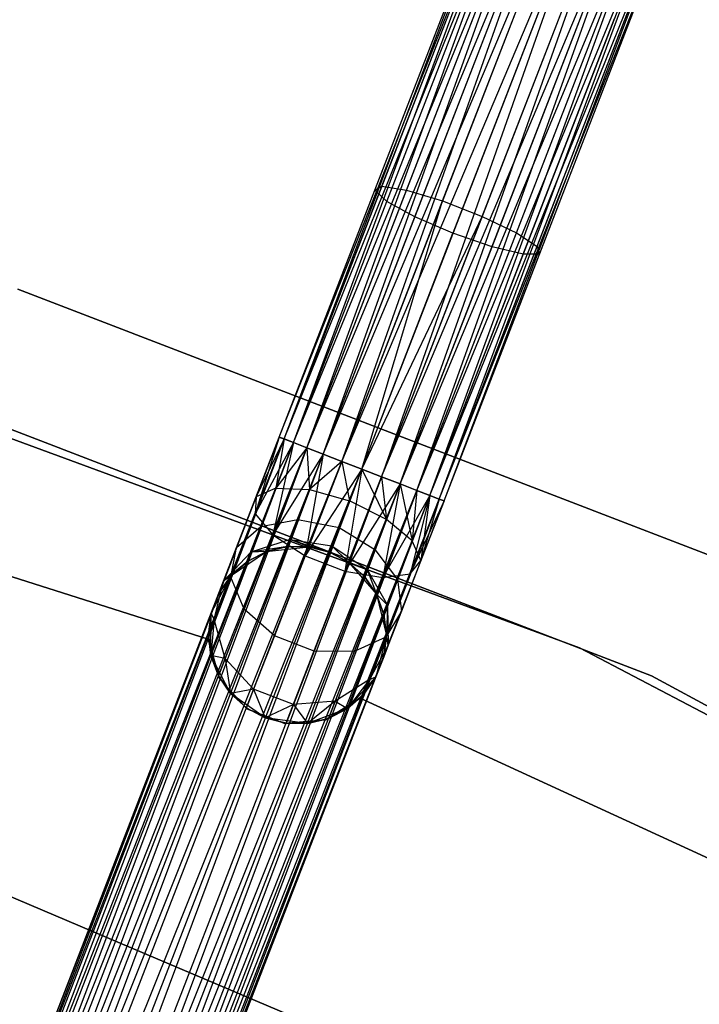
# Model space of a CAD drawing. Extents: x -91 to 92, y -91 to 92.
# Tile 299 of 319: x 19 to 27, y 53 to 64. Entities that reach past the tile are written whole.
import ezdxf

# ---------------------------------------------------------------- set-up
doc = ezdxf.new("R2010")
doc.units = 0
doc.header["$LTSCALE"] = 25.4
doc.layers.get('0').update_dxf_attribs({"linetype": 'CONTINUOUS'})

# ---------------------------------------------------------------- blocks, each defined once
blk = doc.blocks.new('NL2500012258_STL_2')
at = {"color": 0}
for p, q in [((114.245, 58.974, 27.379), (117.024, 66.146, 27.621)), ((114.245, 58.974, 27.379), (117.024, 66.146, 27.621)), ((114.245, 58.974, 27.621), (117.024, 66.146, 27.621)), ((114.245, 58.974, 27.621), (117.024, 66.146, 27.621)), ((114.245, 58.974, 27.379), (117.078, 66.125, 27.145)), ((114.245, 58.974, 27.379), (117.078, 66.125, 27.145)), ((114.299, 58.953, 27.855), (117.024, 66.146, 27.621)), ((114.299, 58.953, 27.855), (117.024, 66.146, 27.621)), ((114.299, 58.953, 27.145), (117.078, 66.125, 27.145)), ((114.299, 58.953, 27.145), (117.078, 66.125, 27.145)), ((114.299, 58.953, 27.855), (117.182, 66.085, 28.068)), ((114.299, 58.953, 27.855), (117.182, 66.085, 28.068)), ((114.404, 58.912, 26.932), (117.078, 66.125, 27.145)), ((114.404, 58.912, 26.932), (117.078, 66.125, 27.145)), ((114.404, 58.912, 28.068), (117.182, 66.085, 28.068)), ((114.404, 58.912, 28.068), (117.182, 66.085, 28.068)), ((114.553, 58.854, 28.249), (117.182, 66.085, 28.068)), ((114.553, 58.854, 28.249), (117.182, 66.085, 28.068)), ((114.404, 58.912, 26.932), (117.331, 66.027, 26.751)), ((114.404, 58.912, 26.932), (117.331, 66.027, 26.751)), ((114.553, 58.854, 26.751), (117.331, 66.027, 26.751)), ((114.553, 58.854, 26.751), (117.331, 66.027, 26.751)), ((114.553, 58.854, 28.249), (117.516, 65.955, 28.385)), ((114.553, 58.854, 28.249), (117.516, 65.955, 28.385)), ((114.738, 58.783, 26.615), (117.331, 66.027, 26.751)), ((114.738, 58.783, 26.615), (117.331, 66.027, 26.751)), ((114.738, 58.783, 28.385), (117.516, 65.955, 28.385)), ((114.738, 58.783, 28.385), (117.516, 65.955, 28.385)), ((114.948, 58.701, 28.471), (117.516, 65.955, 28.385)), ((114.948, 58.701, 28.471), (117.516, 65.955, 28.385)), ((114.738, 58.783, 26.615), (117.726, 65.874, 26.529)), ((114.738, 58.783, 26.615), (117.726, 65.874, 26.529)), ((114.948, 58.701, 26.529), (117.726, 65.874, 26.529)), ((114.948, 58.701, 26.529), (117.726, 65.874, 26.529)), ((114.948, 58.701, 28.471), (117.95, 65.787, 28.5)), ((114.948, 58.701, 28.471), (117.95, 65.787, 28.5)), ((115.171, 58.615, 26.5), (117.95, 65.787, 26.5)), ((115.171, 58.615, 26.5), (117.95, 65.787, 26.5)), ((115.171, 58.615, 28.5), (117.95, 65.787, 28.5)), ((115.171, 58.615, 28.5), (117.95, 65.787, 28.5)), ((117.95, 65.787, 28.5), (115.394, 58.528, 28.471)), ((117.95, 65.787, 28.5), (115.394, 58.528, 28.471)), ((115.394, 58.528, 26.529), (118.173, 65.701, 26.529)), ((115.394, 58.528, 26.529), (118.173, 65.701, 26.529)), ((115.394, 58.528, 28.471), (118.383, 65.62, 28.385)), ((115.394, 58.528, 28.471), (118.383, 65.62, 28.385)), ((115.604, 58.447, 26.615), (118.173, 65.701, 26.529)), ((115.604, 58.447, 26.615), (118.173, 65.701, 26.529)), ((115.604, 58.447, 28.385), (118.383, 65.62, 28.385)), ((115.604, 58.447, 28.385), (118.383, 65.62, 28.385)), ((115.789, 58.375, 28.249), (118.383, 65.62, 28.385)), ((115.789, 58.375, 28.249), (118.383, 65.62, 28.385)), ((115.604, 58.447, 26.615), (118.568, 65.548, 26.751)), ((115.604, 58.447, 26.615), (118.568, 65.548, 26.751)), ((115.789, 58.375, 26.751), (118.568, 65.548, 26.751)), ((115.789, 58.375, 26.751), (118.568, 65.548, 26.751)), ((115.789, 58.375, 28.249), (118.717, 65.49, 28.068)), ((115.789, 58.375, 28.249), (118.717, 65.49, 28.068)), ((115.938, 58.318, 26.932), (118.568, 65.548, 26.751)), ((115.938, 58.318, 26.932), (118.568, 65.548, 26.751)), ((115.938, 58.318, 28.068), (118.717, 65.49, 28.068)), ((115.938, 58.318, 28.068), (118.717, 65.49, 28.068)), ((116.043, 58.277, 27.855), (118.717, 65.49, 28.068)), ((116.043, 58.277, 27.855), (118.717, 65.49, 28.068)), ((115.938, 58.318, 26.932), (118.822, 65.45, 27.145)), ((115.938, 58.318, 26.932), (118.822, 65.45, 27.145)), ((116.043, 58.277, 27.145), (118.822, 65.45, 27.145)), ((116.043, 58.277, 27.145), (118.822, 65.45, 27.145)), ((116.043, 58.277, 27.855), (118.875, 65.429, 27.621)), ((116.043, 58.277, 27.855), (118.875, 65.429, 27.621)), ((116.097, 58.256, 27.379), (118.822, 65.45, 27.145)), ((116.097, 58.256, 27.379), (118.822, 65.45, 27.145)), ((116.097, 58.256, 27.621), (118.875, 65.429, 27.621)), ((116.097, 58.256, 27.621), (118.875, 65.429, 27.621)), ((116.097, 58.256, 27.379), (118.875, 65.429, 27.621)), ((116.097, 58.256, 27.379), (118.875, 65.429, 27.621)), ((115.399, 61.791, 177.626), (116.473, 64.565, 176.944)), ((115.399, 61.791, 177.626), (116.473, 64.565, 176.944)), ((115.673, 61.748, 178.015), (116.769, 64.576, 177.321)), ((115.673, 61.748, 178.015), (116.769, 64.576, 177.321)), ((115.319, 61.746, 177.156), (116.369, 64.455, 176.49)), ((115.319, 61.746, 177.156), (116.369, 64.455, 176.49)), ((116.081, 61.626, 178.235), (117.188, 64.484, 177.533)), ((116.081, 61.626, 178.235), (117.188, 64.484, 177.533)), ((115.453, 61.622, 176.713), (116.479, 64.27, 176.063)), ((115.453, 61.622, 176.713), (116.479, 64.27, 176.063)), ((116.527, 61.453, 178.235), (117.634, 64.311, 177.533)), ((116.527, 61.453, 178.235), (117.634, 64.311, 177.533)), ((115.77, 61.448, 176.4), (116.779, 64.053, 175.76)), ((115.77, 61.448, 176.4), (116.779, 64.053, 175.76)), ((116.91, 61.269, 178.015), (118.006, 64.097, 177.321)), ((116.91, 61.269, 178.015), (118.006, 64.097, 177.321)), ((117.201, 63.854, 175.65), (116.197, 61.264, 176.286)), ((117.201, 63.854, 175.65), (116.197, 61.264, 176.286)), ((117.142, 61.115, 177.626), (118.217, 63.89, 176.944)), ((117.142, 61.115, 177.626), (118.217, 63.89, 176.944)), ((116.637, 61.112, 176.4), (117.646, 63.718, 175.76)), ((116.637, 61.112, 176.4), (117.646, 63.718, 175.76)), ((117.171, 61.028, 177.156), (118.22, 63.738, 176.49)), ((117.171, 61.028, 177.156), (118.22, 63.738, 176.49)), ((116.988, 61.027, 176.713), (118.014, 63.676, 176.063)), ((116.988, 61.027, 176.713), (118.014, 63.676, 176.063)), ((114.245, 58.974, 177.379), (115.319, 61.746, 177.156)), ((114.245, 58.974, 177.379), (115.319, 61.746, 177.156)), ((114.299, 58.953, 177.855), (115.399, 61.791, 177.626)), ((114.299, 58.953, 177.855), (115.399, 61.791, 177.626)), ((114.553, 58.854, 178.249), (115.673, 61.748, 178.015)), ((114.553, 58.854, 178.249), (115.673, 61.748, 178.015)), ((115.319, 61.746, 177.156), (115.399, 61.791, 177.626)), ((115.319, 61.746, 177.156), (115.399, 61.791, 177.626)), ((115.453, 61.622, 176.713), (115.319, 61.746, 177.156)), ((115.453, 61.622, 176.713), (115.319, 61.746, 177.156)), ((115.399, 61.791, 177.626), (115.673, 61.748, 178.015)), ((115.399, 61.791, 177.626), (115.673, 61.748, 178.015)), ((115.673, 61.748, 178.015), (116.081, 61.626, 178.235)), ((115.673, 61.748, 178.015), (116.081, 61.626, 178.235)), ((114.404, 58.912, 176.932), (115.453, 61.622, 176.713)), ((114.404, 58.912, 176.932), (115.453, 61.622, 176.713)), ((114.948, 58.701, 178.471), (116.081, 61.626, 178.235)), ((114.948, 58.701, 178.471), (116.081, 61.626, 178.235)), ((115.171, 58.615, 178.5), (116.081, 61.626, 178.235)), ((115.171, 58.615, 178.5), (116.081, 61.626, 178.235)), ((115.77, 61.448, 176.4), (115.453, 61.622, 176.713)), ((115.77, 61.448, 176.4), (115.453, 61.622, 176.713)), ((116.081, 61.626, 178.235), (116.527, 61.453, 178.235)), ((116.081, 61.626, 178.235), (116.527, 61.453, 178.235)), ((114.738, 58.783, 176.615), (115.77, 61.448, 176.4)), ((114.738, 58.783, 176.615), (115.77, 61.448, 176.4)), ((115.171, 58.615, 178.5), (116.527, 61.453, 178.235)), ((115.171, 58.615, 178.5), (116.527, 61.453, 178.235)), ((115.394, 58.528, 178.471), (116.527, 61.453, 178.235)), ((115.394, 58.528, 178.471), (116.527, 61.453, 178.235)), ((116.197, 61.264, 176.286), (115.77, 61.448, 176.4)), ((116.197, 61.264, 176.286), (115.77, 61.448, 176.4)), ((116.527, 61.453, 178.235), (116.91, 61.269, 178.015)), ((116.527, 61.453, 178.235), (116.91, 61.269, 178.015)), ((115.171, 58.615, 176.5), (116.197, 61.264, 176.286)), ((115.171, 58.615, 176.5), (116.197, 61.264, 176.286)), ((115.789, 58.375, 178.249), (116.91, 61.269, 178.015)), ((115.789, 58.375, 178.249), (116.91, 61.269, 178.015)), ((116.637, 61.112, 176.4), (116.197, 61.264, 176.286)), ((116.637, 61.112, 176.4), (116.197, 61.264, 176.286)), ((116.91, 61.269, 178.015), (117.142, 61.115, 177.626)), ((116.91, 61.269, 178.015), (117.142, 61.115, 177.626)), ((115.604, 58.447, 176.615), (116.637, 61.112, 176.4)), ((115.604, 58.447, 176.615), (116.637, 61.112, 176.4)), ((116.043, 58.277, 177.855), (117.142, 61.115, 177.626)), ((116.043, 58.277, 177.855), (117.142, 61.115, 177.626)), ((116.988, 61.027, 176.713), (116.637, 61.112, 176.4)), ((116.988, 61.027, 176.713), (116.637, 61.112, 176.4)), ((117.142, 61.115, 177.626), (117.171, 61.028, 177.156)), ((117.142, 61.115, 177.626), (117.171, 61.028, 177.156)), ((115.938, 58.318, 176.932), (116.988, 61.027, 176.713)), ((115.938, 58.318, 176.932), (116.988, 61.027, 176.713)), ((116.097, 58.256, 177.379), (117.171, 61.028, 177.156)), ((116.097, 58.256, 177.379), (117.171, 61.028, 177.156)), ((117.171, 61.028, 177.156), (116.988, 61.027, 176.713)), ((117.171, 61.028, 177.156), (116.988, 61.027, 176.713)), ((119.058, 57.655, 26.5), (111.304, 60.634, 26.5)), ((111.304, 60.634, 17), (119.058, 57.655, 17)), ((119.058, 57.655, 26.5), (111.304, 60.634, 26.5)), ((111.304, 60.634, 17), (119.058, 57.655, 17)), ((117.619, 56.605, 19), (110.015, 59.405, 19)), ((110.015, 59.405, 20), (117.619, 56.605, 20)), ((117.619, 56.605, 19), (110.015, 59.405, 19)), ((110.015, 59.405, 20), (117.619, 56.605, 20)), ((110.859, 59.201, 26.5), (118.43, 56.293, 26.5)), ((118.43, 56.293, 17), (110.859, 59.201, 17)), ((118.43, 56.293, 17), (110.859, 59.201, 17)), ((110.859, 59.201, 26.5), (118.43, 56.293, 26.5)), ((114.245, 58.974, 177.379), (107.291, 41.023, 177.621)), ((107.291, 41.023, 177.379), (114.245, 58.974, 177.379)), ((114.245, 58.974, 177.379), (107.291, 41.023, 177.621)), ((107.291, 41.023, 177.379), (114.245, 58.974, 177.379)), ((107.345, 41.003, 177.145), (114.245, 58.974, 177.379)), ((107.345, 41.003, 177.145), (114.245, 58.974, 177.379)), ((114.245, 58.974, 27.621), (113.974, 58.112, 27.675)), ((114.245, 58.974, 27.621), (113.974, 58.112, 27.675)), ((114.245, 58.974, 27.379), (113.985, 58.303, 27.236)), ((114.245, 58.974, 27.621), (113.985, 58.303, 27.236)), ((114.245, 58.974, 27.621), (113.985, 58.303, 27.236)), ((114.245, 58.974, 27.379), (113.985, 58.303, 27.236)), ((114.299, 58.953, 177.855), (114.245, 58.974, 177.379)), ((114.245, 58.974, 177.379), (114.404, 58.912, 176.932)), ((114.245, 58.974, 177.379), (114.404, 58.912, 176.932)), ((114.299, 58.953, 177.855), (114.245, 58.974, 177.379)), ((114.299, 58.953, 27.145), (114.245, 58.974, 27.379)), ((114.245, 58.974, 27.621), (114.299, 58.953, 27.855)), ((114.245, 58.974, 27.621), (114.299, 58.953, 27.855)), ((114.299, 58.953, 27.145), (114.245, 58.974, 27.379)), ((107.291, 41.023, 177.621), (114.299, 58.953, 177.855)), ((107.291, 41.023, 177.621), (114.299, 58.953, 177.855)), ((107.345, 41.003, 177.855), (114.299, 58.953, 177.855)), ((107.345, 41.003, 177.855), (114.299, 58.953, 177.855)), ((114.404, 58.912, 176.932), (107.345, 41.003, 177.145)), ((114.404, 58.912, 176.932), (107.345, 41.003, 177.145)), ((114.299, 58.953, 177.855), (107.45, 40.962, 178.068)), ((114.299, 58.953, 177.855), (107.45, 40.962, 178.068)), ((107.45, 40.962, 176.932), (114.404, 58.912, 176.932)), ((107.45, 40.962, 176.932), (114.404, 58.912, 176.932)), ((107.45, 40.962, 178.068), (114.553, 58.854, 178.249)), ((107.45, 40.962, 178.068), (114.553, 58.854, 178.249)), ((107.599, 40.904, 176.751), (114.404, 58.912, 176.932)), ((107.599, 40.904, 176.751), (114.404, 58.912, 176.932)), ((107.599, 40.904, 178.249), (114.553, 58.854, 178.249)), ((107.599, 40.904, 178.249), (114.553, 58.854, 178.249)), ((114.553, 58.854, 178.249), (107.784, 40.833, 178.385)), ((114.553, 58.854, 178.249), (107.784, 40.833, 178.385)), ((114.299, 58.953, 27.855), (113.974, 58.112, 27.675)), ((114.299, 58.953, 27.855), (113.974, 58.112, 27.675)), ((114.404, 58.912, 28.068), (113.974, 58.112, 27.675)), ((114.404, 58.912, 28.068), (113.974, 58.112, 27.675)), ((114.299, 58.953, 27.145), (113.985, 58.303, 27.236)), ((114.299, 58.953, 27.145), (113.985, 58.303, 27.236)), ((114.404, 58.912, 28.068), (114.173, 57.874, 28.039)), ((114.404, 58.912, 28.068), (114.173, 57.874, 28.039)), ((114.553, 58.854, 28.249), (114.173, 57.874, 28.039)), ((114.553, 58.854, 28.249), (114.173, 57.874, 28.039)), ((114.299, 58.953, 27.145), (114.206, 58.401, 26.823)), ((114.299, 58.953, 27.145), (114.206, 58.401, 26.823)), ((114.404, 58.912, 26.932), (114.206, 58.401, 26.823)), ((114.404, 58.912, 26.932), (114.206, 58.401, 26.823)), ((114.553, 58.854, 26.751), (114.206, 58.401, 26.823)), ((114.553, 58.854, 26.751), (114.206, 58.401, 26.823)), ((114.553, 58.854, 178.249), (114.299, 58.953, 177.855)), ((114.553, 58.854, 178.249), (114.299, 58.953, 177.855)), ((114.404, 58.912, 26.932), (114.299, 58.953, 27.145)), ((114.299, 58.953, 27.855), (114.404, 58.912, 28.068)), ((114.299, 58.953, 27.855), (114.404, 58.912, 28.068)), ((114.404, 58.912, 26.932), (114.299, 58.953, 27.145)), ((114.404, 58.912, 176.932), (114.738, 58.783, 176.615)), ((114.404, 58.912, 176.932), (114.738, 58.783, 176.615)), ((114.553, 58.854, 26.751), (114.404, 58.912, 26.932)), ((114.404, 58.912, 28.068), (114.553, 58.854, 28.249)), ((114.404, 58.912, 28.068), (114.553, 58.854, 28.249)), ((114.553, 58.854, 26.751), (114.404, 58.912, 26.932)), ((114.948, 58.701, 178.471), (114.553, 58.854, 178.249)), ((114.948, 58.701, 178.471), (114.553, 58.854, 178.249)), ((114.738, 58.783, 26.615), (114.553, 58.854, 26.751)), ((114.553, 58.854, 28.249), (114.738, 58.783, 28.385)), ((114.553, 58.854, 28.249), (114.738, 58.783, 28.385)), ((114.553, 58.854, 26.751), (114.584, 58.385, 26.53)), ((114.553, 58.854, 26.751), (114.584, 58.385, 26.53)), ((114.738, 58.783, 26.615), (114.553, 58.854, 26.751)), ((114.738, 58.783, 176.615), (107.599, 40.904, 176.751)), ((114.738, 58.783, 176.615), (107.599, 40.904, 176.751)), ((107.784, 40.833, 176.615), (114.738, 58.783, 176.615)), ((107.784, 40.833, 176.615), (114.738, 58.783, 176.615)), ((107.994, 40.751, 176.529), (114.738, 58.783, 176.615)), ((107.994, 40.751, 176.529), (114.738, 58.783, 176.615)), ((114.738, 58.783, 28.385), (114.173, 57.874, 28.039)), ((114.738, 58.783, 28.385), (114.173, 57.874, 28.039)), ((114.738, 58.783, 28.385), (114.537, 57.641, 28.245)), ((114.738, 58.783, 28.385), (114.537, 57.641, 28.245)), ((114.738, 58.783, 26.615), (114.584, 58.385, 26.53)), ((114.738, 58.783, 26.615), (114.584, 58.385, 26.53)), ((114.738, 58.783, 176.615), (115.171, 58.615, 176.5)), ((114.738, 58.783, 176.615), (115.171, 58.615, 176.5)), ((114.948, 58.701, 26.529), (114.738, 58.783, 26.615)), ((114.738, 58.783, 28.385), (114.948, 58.701, 28.471)), ((114.738, 58.783, 28.385), (114.948, 58.701, 28.471)), ((114.948, 58.701, 26.529), (114.738, 58.783, 26.615)), ((107.784, 40.833, 178.385), (114.948, 58.701, 178.471)), ((107.784, 40.833, 178.385), (114.948, 58.701, 178.471)), ((107.994, 40.751, 178.471), (114.948, 58.701, 178.471)), ((107.994, 40.751, 178.471), (114.948, 58.701, 178.471)), ((114.948, 58.701, 28.471), (114.537, 57.641, 28.245)), ((114.948, 58.701, 28.471), (114.537, 57.641, 28.245)), ((114.948, 58.701, 26.529), (114.584, 58.385, 26.53)), ((114.948, 58.701, 26.529), (114.584, 58.385, 26.53)), ((115.171, 58.615, 178.5), (114.948, 58.701, 178.471)), ((115.171, 58.615, 178.5), (114.948, 58.701, 178.471)), ((115.171, 58.615, 26.5), (114.948, 58.701, 26.529)), ((114.948, 58.701, 28.471), (115.171, 58.615, 28.5)), ((114.948, 58.701, 28.471), (115.171, 58.615, 28.5)), ((114.948, 58.701, 26.529), (115.033, 58.258, 26.424)), ((114.948, 58.701, 26.529), (115.033, 58.258, 26.424)), ((115.171, 58.615, 26.5), (114.948, 58.701, 26.529)), ((107.994, 40.751, 176.529), (115.171, 58.615, 176.5)), ((107.994, 40.751, 176.529), (115.171, 58.615, 176.5)), ((108.217, 40.665, 178.5), (115.171, 58.615, 178.5)), ((108.217, 40.665, 178.5), (115.171, 58.615, 178.5)), ((108.217, 40.665, 176.5), (115.171, 58.615, 176.5)), ((108.217, 40.665, 176.5), (115.171, 58.615, 176.5)), ((108.44, 40.578, 176.529), (115.171, 58.615, 176.5)), ((108.44, 40.578, 176.529), (115.171, 58.615, 176.5)), ((108.44, 40.578, 178.471), (115.394, 58.528, 178.471)), ((108.44, 40.578, 178.471), (115.394, 58.528, 178.471)), ((115.394, 58.528, 178.471), (108.65, 40.497, 178.385)), ((115.394, 58.528, 178.471), (108.65, 40.497, 178.385)), ((115.171, 58.615, 28.5), (114.537, 57.641, 28.245)), ((115.171, 58.615, 28.5), (114.537, 57.641, 28.245)), ((115.171, 58.615, 28.5), (114.983, 57.468, 28.245)), ((115.171, 58.615, 28.5), (114.983, 57.468, 28.245)), ((115.394, 58.528, 28.471), (114.983, 57.468, 28.245)), ((115.394, 58.528, 28.471), (114.983, 57.468, 28.245)), ((115.033, 58.258, 26.424), (115.171, 58.615, 26.5)), ((115.033, 58.258, 26.424), (115.171, 58.615, 26.5)), ((115.171, 58.615, 176.5), (115.604, 58.447, 176.615)), ((115.394, 58.528, 178.471), (115.171, 58.615, 178.5)), ((115.394, 58.528, 178.471), (115.171, 58.615, 178.5)), ((115.171, 58.615, 176.5), (115.604, 58.447, 176.615)), ((115.394, 58.528, 26.529), (115.171, 58.615, 26.5)), ((115.171, 58.615, 28.5), (115.394, 58.528, 28.471)), ((115.171, 58.615, 26.5), (115.45, 58.049, 26.53)), ((115.394, 58.528, 26.529), (115.171, 58.615, 26.5)), ((115.171, 58.615, 26.5), (115.45, 58.049, 26.53)), ((115.171, 58.615, 28.5), (115.394, 58.528, 28.471)), ((115.789, 58.375, 178.249), (115.394, 58.528, 178.471)), ((115.789, 58.375, 178.249), (115.394, 58.528, 178.471)), ((115.394, 58.528, 28.471), (115.604, 58.447, 28.385)), ((115.604, 58.447, 26.615), (115.394, 58.528, 26.529)), ((115.394, 58.528, 26.529), (115.45, 58.049, 26.53)), ((115.394, 58.528, 26.529), (115.45, 58.049, 26.53)), ((115.604, 58.447, 26.615), (115.394, 58.528, 26.529)), ((115.394, 58.528, 28.471), (115.604, 58.447, 28.385)), ((115.604, 58.447, 176.615), (108.44, 40.578, 176.529)), ((115.604, 58.447, 176.615), (108.44, 40.578, 176.529)), ((108.65, 40.497, 176.615), (115.604, 58.447, 176.615)), ((108.65, 40.497, 176.615), (115.604, 58.447, 176.615)), ((108.835, 40.425, 176.751), (115.604, 58.447, 176.615)), ((108.835, 40.425, 176.751), (115.604, 58.447, 176.615)), ((115.604, 58.447, 28.385), (114.983, 57.468, 28.245)), ((115.604, 58.447, 28.385), (114.983, 57.468, 28.245)), ((115.604, 58.447, 28.385), (115.409, 57.395, 28.039)), ((115.604, 58.447, 28.385), (115.409, 57.395, 28.039)), ((115.604, 58.447, 26.615), (115.45, 58.049, 26.53)), ((115.604, 58.447, 26.615), (115.45, 58.049, 26.53)), ((115.604, 58.447, 176.615), (115.938, 58.318, 176.932)), ((115.604, 58.447, 176.615), (115.938, 58.318, 176.932)), ((115.604, 58.447, 28.385), (115.789, 58.375, 28.249)), ((115.789, 58.375, 26.751), (115.604, 58.447, 26.615)), ((115.604, 58.447, 26.615), (115.74, 57.807, 26.823)), ((115.789, 58.375, 26.751), (115.604, 58.447, 26.615)), ((115.604, 58.447, 26.615), (115.74, 57.807, 26.823)), ((115.604, 58.447, 28.385), (115.789, 58.375, 28.249)), ((108.095, 58.404, 22), (113.446, 56.702, 22)), ((113.446, 56.702, 20), (108.095, 58.404, 20)), ((113.446, 56.702, 20), (108.095, 58.404, 20)), ((108.095, 58.404, 22), (113.446, 56.702, 22)), ((108.65, 40.497, 178.385), (115.789, 58.375, 178.249)), ((108.65, 40.497, 178.385), (115.789, 58.375, 178.249)), ((108.835, 40.425, 178.249), (115.789, 58.375, 178.249)), ((108.835, 40.425, 178.249), (115.789, 58.375, 178.249)), ((115.938, 58.318, 176.932), (108.835, 40.425, 176.751)), ((115.938, 58.318, 176.932), (108.835, 40.425, 176.751)), ((115.789, 58.375, 178.249), (108.984, 40.368, 178.068)), ((115.789, 58.375, 178.249), (108.984, 40.368, 178.068)), ((108.984, 40.368, 176.932), (115.938, 58.318, 176.932)), ((108.984, 40.368, 176.932), (115.938, 58.318, 176.932)), ((109.089, 40.327, 177.145), (115.938, 58.318, 176.932)), ((109.089, 40.327, 177.145), (115.938, 58.318, 176.932)), ((113.985, 58.303, 27.236), (113.765, 57.734, 26.829)), ((113.985, 58.303, 27.236), (113.765, 57.734, 26.829)), ((113.985, 58.303, 27.236), (113.974, 58.112, 27.675)), ((113.985, 58.303, 27.236), (113.974, 58.112, 27.675)), ((114.206, 58.401, 26.823), (113.985, 58.303, 27.236)), ((114.206, 58.401, 26.823), (113.985, 58.303, 27.236)), ((114.206, 58.401, 26.823), (114.038, 57.968, 26.513)), ((114.206, 58.401, 26.823), (114.038, 57.968, 26.513)), ((114.206, 58.401, 26.823), (114.584, 58.385, 26.53)), ((114.206, 58.401, 26.823), (114.584, 58.385, 26.53)), ((114.584, 58.385, 26.53), (114.453, 58.048, 26.288)), ((114.584, 58.385, 26.53), (114.453, 58.048, 26.288)), ((114.584, 58.385, 26.53), (115.033, 58.258, 26.424)), ((114.584, 58.385, 26.53), (115.033, 58.258, 26.424)), ((115.789, 58.375, 28.249), (115.409, 57.395, 28.039)), ((115.789, 58.375, 28.249), (115.409, 57.395, 28.039)), ((115.938, 58.318, 28.068), (115.409, 57.395, 28.039)), ((115.938, 58.318, 28.068), (115.409, 57.395, 28.039)), ((115.938, 58.318, 28.068), (115.717, 57.437, 27.675)), ((115.938, 58.318, 28.068), (115.717, 57.437, 27.675)), ((115.789, 58.375, 26.751), (115.74, 57.807, 26.823)), ((115.789, 58.375, 26.751), (115.74, 57.807, 26.823)), ((115.938, 58.318, 26.932), (115.74, 57.807, 26.823)), ((115.938, 58.318, 26.932), (115.74, 57.807, 26.823)), ((116.043, 58.277, 177.855), (115.789, 58.375, 178.249)), ((116.043, 58.277, 177.855), (115.789, 58.375, 178.249)), ((115.789, 58.375, 28.249), (115.938, 58.318, 28.068)), ((115.938, 58.318, 26.932), (115.789, 58.375, 26.751)), ((115.938, 58.318, 26.932), (115.789, 58.375, 26.751)), ((115.789, 58.375, 28.249), (115.938, 58.318, 28.068)), ((115.938, 58.318, 26.932), (115.837, 57.586, 27.236)), ((115.938, 58.318, 26.932), (115.837, 57.586, 27.236)), ((115.938, 58.318, 176.932), (116.097, 58.256, 177.379)), ((115.938, 58.318, 176.932), (116.097, 58.256, 177.379)), ((115.938, 58.318, 28.068), (116.043, 58.277, 27.855)), ((116.043, 58.277, 27.145), (115.938, 58.318, 26.932)), ((116.043, 58.277, 27.145), (115.938, 58.318, 26.932)), ((115.938, 58.318, 28.068), (116.043, 58.277, 27.855)), ((108.984, 40.368, 178.068), (116.043, 58.277, 177.855)), ((108.984, 40.368, 178.068), (116.043, 58.277, 177.855)), ((109.089, 40.327, 177.855), (116.043, 58.277, 177.855)), ((109.089, 40.327, 177.855), (116.043, 58.277, 177.855)), ((116.097, 58.256, 177.379), (109.089, 40.327, 177.145)), ((116.097, 58.256, 177.379), (109.089, 40.327, 177.145)), ((116.043, 58.277, 177.855), (109.143, 40.306, 177.621)), ((116.043, 58.277, 177.855), (109.143, 40.306, 177.621)), ((109.143, 40.306, 177.379), (116.097, 58.256, 177.379)), ((109.143, 40.306, 177.621), (116.097, 58.256, 177.379)), ((109.143, 40.306, 177.621), (116.097, 58.256, 177.379)), ((109.143, 40.306, 177.379), (116.097, 58.256, 177.379)), ((114.916, 57.956, 26.207), (115.033, 58.258, 26.424)), ((114.916, 57.956, 26.207), (115.033, 58.258, 26.424)), ((115.45, 58.049, 26.53), (115.033, 58.258, 26.424)), ((115.45, 58.049, 26.53), (115.033, 58.258, 26.424)), ((116.043, 58.277, 27.855), (115.717, 57.437, 27.675)), ((116.043, 58.277, 27.855), (115.717, 57.437, 27.675)), ((116.097, 58.256, 27.621), (115.717, 57.437, 27.675)), ((116.097, 58.256, 27.621), (115.717, 57.437, 27.675)), ((116.043, 58.277, 27.145), (115.837, 57.586, 27.236)), ((116.043, 58.277, 27.145), (115.837, 57.586, 27.236)), ((116.097, 58.256, 27.621), (115.837, 57.586, 27.236)), ((116.097, 58.256, 27.379), (115.837, 57.586, 27.236)), ((116.097, 58.256, 27.379), (115.837, 57.586, 27.236)), ((116.097, 58.256, 27.621), (115.837, 57.586, 27.236)), ((116.097, 58.256, 177.379), (116.043, 58.277, 177.855)), ((116.097, 58.256, 177.379), (116.043, 58.277, 177.855)), ((116.043, 58.277, 27.855), (116.097, 58.256, 27.621)), ((116.097, 58.256, 27.379), (116.043, 58.277, 27.145)), ((116.097, 58.256, 27.379), (116.043, 58.277, 27.145)), ((116.043, 58.277, 27.855), (116.097, 58.256, 27.621)), ((113.974, 58.112, 27.675), (113.698, 57.4, 27.165)), ((113.974, 58.112, 27.675), (113.698, 57.4, 27.165)), ((113.974, 58.112, 27.675), (114.173, 57.874, 28.039)), ((113.974, 58.112, 27.675), (114.173, 57.874, 28.039)), ((113.765, 57.734, 26.829), (114.038, 57.968, 26.513)), ((113.765, 57.734, 26.829), (114.038, 57.968, 26.513)), ((114.038, 57.968, 26.513), (113.926, 57.679, 26.048)), ((114.038, 57.968, 26.513), (113.926, 57.679, 26.048)), ((114.038, 57.968, 26.513), (114.453, 58.048, 26.288)), ((114.038, 57.968, 26.513), (114.453, 58.048, 26.288)), ((114.453, 58.048, 26.288), (114.366, 57.823, 25.927)), ((114.453, 58.048, 26.288), (114.366, 57.823, 25.927)), ((114.453, 58.048, 26.288), (114.916, 57.956, 26.207)), ((114.453, 58.048, 26.288), (114.916, 57.956, 26.207)), ((115.45, 58.049, 26.53), (115.32, 57.712, 26.288)), ((115.45, 58.049, 26.53), (115.32, 57.712, 26.288)), ((115.74, 57.807, 26.823), (115.45, 58.049, 26.53)), ((115.74, 57.807, 26.823), (115.45, 58.049, 26.53)), ((114.173, 57.874, 28.039), (113.851, 57.042, 27.443)), ((114.173, 57.874, 28.039), (113.851, 57.042, 27.443)), ((114.173, 57.874, 28.039), (114.537, 57.641, 28.245)), ((114.173, 57.874, 28.039), (114.537, 57.641, 28.245)), ((114.837, 57.753, 25.883), (114.916, 57.956, 26.207)), ((114.837, 57.753, 25.883), (114.916, 57.956, 26.207)), ((114.916, 57.956, 26.207), (115.32, 57.712, 26.288)), ((114.916, 57.956, 26.207), (115.32, 57.712, 26.288)), ((114.366, 57.823, 25.927), (113.926, 57.679, 26.048)), ((114.366, 57.823, 25.927), (113.926, 57.679, 26.048)), ((114.335, 57.744, 25.5), (113.926, 57.679, 26.048)), ((114.335, 57.744, 25.5), (113.926, 57.679, 26.048)), ((114.335, 57.744, 25.5), (114.101, 57.688, 25.5)), ((114.101, 57.688, 20), (114.335, 57.744, 25.5)), ((114.335, 57.744, 25.5), (114.101, 57.688, 25.5)), ((114.101, 57.688, 20), (114.335, 57.744, 25.5)), ((114.335, 57.744, 25.5), (114.366, 57.823, 25.927)), ((114.335, 57.744, 25.5), (114.366, 57.823, 25.927)), ((114.576, 57.742, 25.5), (114.335, 57.744, 25.5)), ((114.335, 57.744, 25.5), (114.576, 57.742, 20)), ((114.335, 57.744, 25.5), (114.576, 57.742, 20)), ((114.576, 57.742, 25.5), (114.335, 57.744, 25.5)), ((114.576, 57.742, 25.5), (114.366, 57.823, 25.927)), ((114.366, 57.823, 25.927), (114.81, 57.682, 25.5)), ((114.576, 57.742, 25.5), (114.366, 57.823, 25.927)), ((114.366, 57.823, 25.927), (114.81, 57.682, 25.5)), ((114.366, 57.823, 25.927), (114.837, 57.753, 25.883)), ((114.366, 57.823, 25.927), (114.837, 57.753, 25.883)), ((114.81, 57.682, 25.5), (114.837, 57.753, 25.883)), ((114.81, 57.682, 25.5), (114.837, 57.753, 25.883)), ((114.837, 57.753, 25.883), (115.022, 57.569, 25.5)), ((114.837, 57.753, 25.883), (115.022, 57.569, 25.5)), ((114.837, 57.753, 25.883), (115.232, 57.487, 25.927)), ((114.837, 57.753, 25.883), (115.232, 57.487, 25.927)), ((115.74, 57.807, 26.823), (115.573, 57.373, 26.513)), ((115.74, 57.807, 26.823), (115.573, 57.373, 26.513)), ((115.837, 57.586, 27.236), (115.74, 57.807, 26.823)), ((115.837, 57.586, 27.236), (115.74, 57.807, 26.823)), ((113.765, 57.734, 26.829), (113.618, 57.354, 26.219)), ((113.765, 57.734, 26.829), (113.618, 57.354, 26.219)), ((113.618, 57.354, 26.219), (113.926, 57.679, 26.048)), ((113.618, 57.354, 26.219), (113.926, 57.679, 26.048)), ((113.698, 57.4, 27.165), (113.765, 57.734, 26.829)), ((113.698, 57.4, 27.165), (113.765, 57.734, 26.829)), ((113.705, 57.418, 20), (114.101, 57.688, 20)), ((113.705, 57.418, 20), (114.101, 57.688, 20)), ((114.101, 57.688, 25.5), (113.886, 57.577, 25.5)), ((113.886, 57.577, 25.5), (114.101, 57.688, 20)), ((113.886, 57.577, 25.5), (114.101, 57.688, 20)), ((114.101, 57.688, 25.5), (113.886, 57.577, 25.5)), ((113.926, 57.679, 26.048), (113.886, 57.577, 25.5)), ((113.926, 57.679, 26.048), (113.886, 57.577, 25.5)), ((114.101, 57.688, 25.5), (113.926, 57.679, 26.048)), ((114.101, 57.688, 25.5), (113.926, 57.679, 26.048)), ((114.101, 57.688, 20), (114.576, 57.742, 20)), ((114.101, 57.688, 20), (114.576, 57.742, 20)), ((114.101, 57.688, 25.5), (114.101, 57.688, 20)), ((114.101, 57.688, 25.5), (114.101, 57.688, 20)), ((114.537, 57.641, 28.245), (114.189, 56.742, 27.601)), ((114.537, 57.641, 28.245), (114.189, 56.742, 27.601)), ((114.537, 57.641, 28.245), (114.983, 57.468, 28.245)), ((114.537, 57.641, 28.245), (114.983, 57.468, 28.245)), ((114.576, 57.742, 20), (114.81, 57.682, 20)), ((114.81, 57.682, 25.5), (114.576, 57.742, 25.5)), ((114.576, 57.742, 25.5), (114.576, 57.742, 20)), ((114.576, 57.742, 25.5), (114.576, 57.742, 20)), ((114.81, 57.682, 25.5), (114.576, 57.742, 25.5)), ((114.576, 57.742, 20), (114.81, 57.682, 20)), ((114.81, 57.682, 20), (115.022, 57.569, 20)), ((115.022, 57.569, 25.5), (114.81, 57.682, 25.5)), ((114.81, 57.682, 25.5), (114.81, 57.682, 20)), ((114.81, 57.682, 25.5), (114.81, 57.682, 20)), ((115.022, 57.569, 25.5), (114.81, 57.682, 25.5)), ((114.81, 57.682, 20), (115.022, 57.569, 20)), ((115.32, 57.712, 26.288), (115.232, 57.487, 25.927)), ((115.32, 57.712, 26.288), (115.232, 57.487, 25.927)), ((115.32, 57.712, 26.288), (115.573, 57.373, 26.513)), ((115.32, 57.712, 26.288), (115.573, 57.373, 26.513)), ((113.886, 57.577, 25.5), (113.618, 57.354, 26.219)), ((113.886, 57.577, 25.5), (113.618, 57.354, 26.219)), ((113.886, 57.577, 25.5), (113.705, 57.418, 25.5)), ((113.705, 57.418, 20), (113.886, 57.577, 25.5)), ((113.886, 57.577, 25.5), (113.705, 57.418, 25.5)), ((113.705, 57.418, 20), (113.886, 57.577, 25.5)), ((115.022, 57.569, 20), (115.337, 57.208, 20)), ((115.232, 57.487, 25.927), (115.022, 57.569, 25.5)), ((115.232, 57.487, 25.927), (115.022, 57.569, 25.5)), ((115.202, 57.408, 25.5), (115.022, 57.569, 25.5)), ((115.022, 57.569, 20), (115.202, 57.408, 25.5)), ((115.022, 57.569, 20), (115.337, 57.208, 20)), ((115.022, 57.569, 25.5), (115.022, 57.569, 20)), ((115.022, 57.569, 25.5), (115.022, 57.569, 20)), ((115.202, 57.408, 25.5), (115.022, 57.569, 25.5)), ((115.022, 57.569, 20), (115.202, 57.408, 25.5)), ((115.837, 57.586, 27.236), (115.617, 57.017, 26.829)), ((115.837, 57.586, 27.236), (115.617, 57.017, 26.829)), ((115.717, 57.437, 27.675), (115.837, 57.586, 27.236)), ((115.717, 57.437, 27.675), (115.837, 57.586, 27.236)), ((113.479, 56.996, 20), (113.705, 57.418, 20)), ((113.479, 56.996, 20), (113.705, 57.418, 20)), ((113.705, 57.418, 25.5), (113.566, 57.221, 25.5)), ((113.566, 57.221, 25.5), (113.705, 57.418, 20)), ((113.566, 57.221, 25.5), (113.705, 57.418, 20)), ((113.705, 57.418, 25.5), (113.566, 57.221, 25.5)), ((113.705, 57.418, 25.5), (113.618, 57.354, 26.219)), ((113.705, 57.418, 25.5), (113.618, 57.354, 26.219)), ((113.705, 57.418, 25.5), (113.705, 57.418, 20)), ((113.705, 57.418, 25.5), (113.705, 57.418, 20)), ((114.983, 57.468, 28.245), (114.635, 56.57, 27.601)), ((114.983, 57.468, 28.245), (114.635, 56.57, 27.601)), ((114.983, 57.468, 28.245), (115.409, 57.395, 28.039)), ((114.983, 57.468, 28.245), (115.409, 57.395, 28.039)), ((115.232, 57.487, 25.927), (115.202, 57.408, 25.5)), ((115.232, 57.487, 25.927), (115.202, 57.408, 25.5)), ((115.232, 57.487, 25.927), (115.337, 57.208, 25.5)), ((115.232, 57.487, 25.927), (115.337, 57.208, 25.5)), ((115.232, 57.487, 25.927), (115.46, 57.084, 26.048)), ((115.232, 57.487, 25.927), (115.46, 57.084, 26.048)), ((115.409, 57.395, 28.039), (115.717, 57.437, 27.675)), ((115.409, 57.395, 28.039), (115.717, 57.437, 27.675)), ((115.717, 57.437, 27.675), (115.441, 56.725, 27.165)), ((115.717, 57.437, 27.675), (115.441, 56.725, 27.165)), ((113.618, 57.354, 26.219), (113.479, 56.996, 25.5)), ((113.618, 57.354, 26.219), (113.479, 56.996, 25.5)), ((113.698, 57.4, 27.165), (113.513, 56.924, 26.401)), ((113.698, 57.4, 27.165), (113.513, 56.924, 26.401)), ((113.513, 56.924, 26.401), (113.618, 57.354, 26.219)), ((113.513, 56.924, 26.401), (113.618, 57.354, 26.219)), ((113.618, 57.354, 26.219), (113.566, 57.221, 25.5)), ((113.618, 57.354, 26.219), (113.566, 57.221, 25.5)), ((113.851, 57.042, 27.443), (113.698, 57.4, 27.165)), ((113.851, 57.042, 27.443), (113.698, 57.4, 27.165)), ((115.409, 57.395, 28.039), (115.087, 56.563, 27.443)), ((115.409, 57.395, 28.039), (115.087, 56.563, 27.443)), ((115.337, 57.208, 25.5), (115.202, 57.408, 25.5)), ((115.202, 57.408, 25.5), (115.337, 57.208, 20)), ((115.202, 57.408, 25.5), (115.337, 57.208, 20)), ((115.337, 57.208, 25.5), (115.202, 57.408, 25.5)), ((115.573, 57.373, 26.513), (115.46, 57.084, 26.048)), ((115.573, 57.373, 26.513), (115.46, 57.084, 26.048)), ((115.573, 57.373, 26.513), (115.617, 57.017, 26.829)), ((115.573, 57.373, 26.513), (115.617, 57.017, 26.829)), ((113.479, 56.996, 20), (113.566, 57.221, 25.5)), ((113.479, 56.996, 20), (113.566, 57.221, 25.5)), ((115.337, 57.208, 20), (115.448, 56.743, 20)), ((115.46, 57.084, 26.048), (115.337, 57.208, 25.5)), ((115.46, 57.084, 26.048), (115.337, 57.208, 25.5)), ((115.421, 56.982, 25.5), (115.337, 57.208, 25.5)), ((115.337, 57.208, 20), (115.421, 56.982, 25.5)), ((115.337, 57.208, 20), (115.448, 56.743, 20)), ((115.337, 57.208, 25.5), (115.337, 57.208, 20)), ((115.337, 57.208, 25.5), (115.337, 57.208, 20)), ((115.421, 56.982, 25.5), (115.337, 57.208, 25.5)), ((115.337, 57.208, 20), (115.421, 56.982, 25.5)), ((115.46, 57.084, 26.048), (115.421, 56.982, 25.5)), ((115.46, 57.084, 26.048), (115.421, 56.982, 25.5)), ((115.46, 57.084, 26.048), (115.448, 56.743, 25.5)), ((115.46, 57.084, 26.048), (115.448, 56.743, 25.5)), ((115.46, 57.084, 26.048), (115.469, 56.637, 26.219)), ((115.46, 57.084, 26.048), (115.469, 56.637, 26.219)), ((113.479, 56.996, 25.5), (113.449, 56.757, 25.5)), ((113.449, 56.757, 25.5), (113.479, 56.996, 20)), ((113.449, 56.757, 25.5), (113.479, 56.996, 20)), ((113.479, 56.996, 25.5), (113.449, 56.757, 25.5)), ((113.476, 56.518, 20), (113.479, 56.996, 20)), ((113.476, 56.518, 20), (113.479, 56.996, 20)), ((113.513, 56.924, 26.401), (113.479, 56.996, 25.5)), ((113.513, 56.924, 26.401), (113.479, 56.996, 25.5)), ((113.479, 56.996, 25.5), (113.479, 56.996, 20)), ((113.479, 56.996, 25.5), (113.479, 56.996, 20)), ((113.851, 57.042, 27.443), (113.635, 56.487, 26.552)), ((113.851, 57.042, 27.443), (113.635, 56.487, 26.552)), ((114.189, 56.742, 27.601), (113.851, 57.042, 27.443)), ((114.189, 56.742, 27.601), (113.851, 57.042, 27.443)), ((115.448, 56.743, 25.5), (115.421, 56.982, 25.5)), ((115.421, 56.982, 25.5), (115.448, 56.743, 20)), ((115.421, 56.982, 25.5), (115.448, 56.743, 20)), ((115.448, 56.743, 25.5), (115.421, 56.982, 25.5)), ((115.617, 57.017, 26.829), (115.441, 56.725, 27.165)), ((115.617, 57.017, 26.829), (115.441, 56.725, 27.165)), ((115.617, 57.017, 26.829), (115.469, 56.637, 26.219)), ((115.617, 57.017, 26.829), (115.469, 56.637, 26.219)), ((113.513, 56.924, 26.401), (113.449, 56.757, 25.5)), ((113.513, 56.924, 26.401), (113.449, 56.757, 25.5)), ((113.513, 56.924, 26.401), (113.476, 56.518, 25.5)), ((113.513, 56.924, 26.401), (113.476, 56.518, 25.5)), ((113.635, 56.487, 26.552), (113.513, 56.924, 26.401)), ((113.635, 56.487, 26.552), (113.513, 56.924, 26.401)), ((113.449, 56.757, 25.5), (113.476, 56.518, 25.5)), ((113.476, 56.518, 20), (113.449, 56.757, 25.5)), ((113.449, 56.757, 25.5), (113.476, 56.518, 25.5)), ((113.476, 56.518, 20), (113.449, 56.757, 25.5)), ((113.446, 56.702, 22), (113.446, 56.702, 20)), ((113.446, 56.702, 22), (113.446, 56.702, 20)), ((113.446, 56.702, 22), (113.571, 56.26, 22)), ((113.571, 56.26, 20), (113.446, 56.702, 20)), ((113.571, 56.26, 20), (113.446, 56.702, 20)), ((113.446, 56.702, 22), (113.571, 56.26, 22)), ((114.189, 56.742, 27.601), (113.956, 56.142, 26.637)), ((114.189, 56.742, 27.601), (113.956, 56.142, 26.637)), ((114.635, 56.57, 27.601), (114.189, 56.742, 27.601)), ((114.635, 56.57, 27.601), (114.189, 56.742, 27.601)), ((115.441, 56.725, 27.165), (115.087, 56.563, 27.443)), ((115.441, 56.725, 27.165), (115.087, 56.563, 27.443)), ((115.441, 56.725, 27.165), (115.257, 56.249, 26.401)), ((115.441, 56.725, 27.165), (115.257, 56.249, 26.401)), ((115.469, 56.637, 26.219), (115.257, 56.249, 26.401)), ((115.469, 56.637, 26.219), (115.257, 56.249, 26.401)), ((115.448, 56.743, 20), (115.331, 56.279, 20)), ((115.448, 56.743, 20), (115.331, 56.279, 20)), ((115.469, 56.637, 26.219), (115.331, 56.279, 25.5)), ((115.469, 56.637, 26.219), (115.331, 56.279, 25.5)), ((115.418, 56.504, 25.5), (115.448, 56.743, 25.5)), ((115.448, 56.743, 20), (115.418, 56.504, 25.5)), ((115.418, 56.504, 25.5), (115.448, 56.743, 25.5)), ((115.448, 56.743, 20), (115.418, 56.504, 25.5)), ((115.469, 56.637, 26.219), (115.418, 56.504, 25.5)), ((115.469, 56.637, 26.219), (115.418, 56.504, 25.5)), ((115.469, 56.637, 26.219), (115.448, 56.743, 25.5)), ((115.469, 56.637, 26.219), (115.448, 56.743, 25.5)), ((115.448, 56.743, 25.5), (115.448, 56.743, 20)), ((115.448, 56.743, 25.5), (115.448, 56.743, 20)), ((114.635, 56.57, 27.601), (114.403, 55.969, 26.637)), ((114.635, 56.57, 27.601), (114.403, 55.969, 26.637)), ((115.087, 56.563, 27.443), (114.635, 56.57, 27.601)), ((115.087, 56.563, 27.443), (114.635, 56.57, 27.601)), ((115.087, 56.563, 27.443), (114.872, 56.008, 26.552)), ((115.087, 56.563, 27.443), (114.872, 56.008, 26.552)), ((124.793, 52.837, 19), (117.619, 56.605, 19)), ((117.619, 56.605, 19), (117.619, 56.605, 20)), ((117.619, 56.605, 20), (124.793, 52.837, 20)), ((117.619, 56.605, 19), (117.619, 56.605, 20)), ((124.793, 52.837, 19), (117.619, 56.605, 19)), ((117.619, 56.605, 20), (124.793, 52.837, 20)), ((113.695, 56.092, 20), (113.476, 56.518, 20)), ((113.635, 56.487, 26.552), (113.476, 56.518, 25.5)), ((113.476, 56.518, 25.5), (113.56, 56.292, 25.5)), ((113.635, 56.487, 26.552), (113.476, 56.518, 25.5)), ((113.56, 56.292, 25.5), (113.476, 56.518, 20)), ((113.695, 56.092, 20), (113.476, 56.518, 20)), ((113.56, 56.292, 25.5), (113.476, 56.518, 20)), ((113.476, 56.518, 25.5), (113.56, 56.292, 25.5)), ((113.476, 56.518, 25.5), (113.476, 56.518, 20)), ((113.476, 56.518, 25.5), (113.476, 56.518, 20)), ((113.635, 56.487, 26.552), (113.56, 56.292, 25.5)), ((113.635, 56.487, 26.552), (113.56, 56.292, 25.5)), ((113.956, 56.142, 26.637), (113.635, 56.487, 26.552)), ((113.635, 56.487, 26.552), (113.695, 56.092, 25.5)), ((113.635, 56.487, 26.552), (113.695, 56.092, 25.5)), ((113.956, 56.142, 26.637), (113.635, 56.487, 26.552)), ((115.418, 56.504, 25.5), (115.331, 56.279, 20)), ((115.418, 56.504, 25.5), (115.331, 56.279, 20)), ((113.56, 56.292, 25.5), (113.695, 56.092, 25.5)), ((113.695, 56.092, 20), (113.56, 56.292, 25.5)), ((113.56, 56.292, 25.5), (113.695, 56.092, 25.5)), ((113.695, 56.092, 20), (113.56, 56.292, 25.5)), ((113.571, 56.26, 22), (113.571, 56.26, 20)), ((113.571, 56.26, 22), (113.571, 56.26, 20)), ((113.571, 56.26, 22), (113.88, 55.92, 22)), ((113.88, 55.92, 20), (113.571, 56.26, 20)), ((113.88, 55.92, 20), (113.571, 56.26, 20)), ((113.571, 56.26, 22), (113.88, 55.92, 22)), ((115.257, 56.249, 26.401), (114.872, 56.008, 26.552)), ((115.257, 56.249, 26.401), (114.872, 56.008, 26.552)), ((115.331, 56.279, 20), (115.011, 55.923, 20)), ((115.331, 56.279, 20), (115.011, 55.923, 20)), ((115.257, 56.249, 26.401), (115.011, 55.923, 25.5)), ((115.257, 56.249, 26.401), (115.011, 55.923, 25.5)), ((115.192, 56.082, 25.5), (115.331, 56.279, 25.5)), ((115.331, 56.279, 20), (115.192, 56.082, 25.5)), ((115.192, 56.082, 25.5), (115.331, 56.279, 25.5)), ((115.331, 56.279, 20), (115.192, 56.082, 25.5)), ((115.257, 56.249, 26.401), (115.192, 56.082, 25.5)), ((115.257, 56.249, 26.401), (115.192, 56.082, 25.5)), ((115.257, 56.249, 26.401), (115.331, 56.279, 25.5)), ((115.257, 56.249, 26.401), (115.331, 56.279, 25.5)), ((115.331, 56.279, 25.5), (115.331, 56.279, 20)), ((115.331, 56.279, 25.5), (115.331, 56.279, 20)), ((118.43, 56.293, 26.5), (125.556, 52.422, 26.5)), ((125.556, 52.422, 17), (118.43, 56.293, 17)), ((118.43, 56.293, 17), (118.43, 56.293, 26.5)), ((118.43, 56.293, 17), (118.43, 56.293, 26.5)), ((125.556, 52.422, 17), (118.43, 56.293, 17)), ((118.43, 56.293, 26.5), (125.556, 52.422, 26.5)), ((113.956, 56.142, 26.637), (113.695, 56.092, 25.5)), ((113.956, 56.142, 26.637), (113.695, 56.092, 25.5)), ((114.087, 55.818, 20), (113.695, 56.092, 20)), ((113.695, 56.092, 25.5), (113.875, 55.931, 25.5)), ((113.875, 55.931, 25.5), (113.695, 56.092, 20)), ((114.087, 55.818, 20), (113.695, 56.092, 20)), ((113.875, 55.931, 25.5), (113.695, 56.092, 20)), ((113.695, 56.092, 25.5), (113.875, 55.931, 25.5)), ((113.695, 56.092, 25.5), (113.695, 56.092, 20)), ((113.695, 56.092, 25.5), (113.695, 56.092, 20)), ((113.956, 56.142, 26.637), (113.875, 55.931, 25.5)), ((113.956, 56.142, 26.637), (113.875, 55.931, 25.5)), ((114.403, 55.969, 26.637), (113.956, 56.142, 26.637)), ((113.956, 56.142, 26.637), (114.087, 55.818, 25.5)), ((113.956, 56.142, 26.637), (114.087, 55.818, 25.5)), ((114.403, 55.969, 26.637), (113.956, 56.142, 26.637)), ((114.872, 56.008, 26.552), (114.403, 55.969, 26.637)), ((114.872, 56.008, 26.552), (114.403, 55.969, 26.637)), ((114.872, 56.008, 26.552), (114.562, 55.756, 25.5)), ((114.872, 56.008, 26.552), (114.562, 55.756, 25.5)), ((114.765, 55.797, 22), (115.155, 56.04, 22)), ((115.155, 56.04, 20), (114.765, 55.797, 20)), ((115.155, 56.04, 20), (114.765, 55.797, 20)), ((114.765, 55.797, 22), (115.155, 56.04, 22)), ((114.872, 56.008, 26.552), (114.796, 55.812, 25.5)), ((114.872, 56.008, 26.552), (114.796, 55.812, 25.5)), ((114.872, 56.008, 26.552), (115.011, 55.923, 25.5)), ((114.872, 56.008, 26.552), (115.011, 55.923, 25.5)), ((115.011, 55.923, 25.5), (115.192, 56.082, 25.5)), ((115.192, 56.082, 25.5), (115.011, 55.923, 20)), ((115.192, 56.082, 25.5), (115.011, 55.923, 20)), ((115.011, 55.923, 25.5), (115.192, 56.082, 25.5)), ((115.155, 56.04, 22), (115.155, 56.04, 20)), ((115.155, 56.04, 22), (120.255, 53.694, 22)), ((120.255, 53.694, 20), (115.155, 56.04, 20)), ((115.155, 56.04, 22), (115.155, 56.04, 20)), ((120.255, 53.694, 20), (115.155, 56.04, 20)), ((115.155, 56.04, 22), (120.255, 53.694, 22)), ((113.875, 55.931, 25.5), (114.087, 55.818, 25.5)), ((113.875, 55.931, 25.5), (114.087, 55.818, 25.5)), ((113.875, 55.931, 25.5), (114.087, 55.818, 20)), ((113.875, 55.931, 25.5), (114.087, 55.818, 20)), ((113.88, 55.92, 22), (113.88, 55.92, 20)), ((113.88, 55.92, 22), (113.88, 55.92, 20)), ((113.88, 55.92, 22), (114.308, 55.754, 22)), ((114.308, 55.754, 20), (113.88, 55.92, 20)), ((114.308, 55.754, 20), (113.88, 55.92, 20)), ((113.88, 55.92, 22), (114.308, 55.754, 22)), ((114.403, 55.969, 26.637), (114.087, 55.818, 25.5)), ((114.403, 55.969, 26.637), (114.087, 55.818, 25.5)), ((114.403, 55.969, 26.637), (114.321, 55.758, 25.5)), ((114.403, 55.969, 26.637), (114.321, 55.758, 25.5)), ((114.403, 55.969, 26.637), (114.562, 55.756, 25.5)), ((114.403, 55.969, 26.637), (114.562, 55.756, 25.5)), ((115.011, 55.923, 20), (114.562, 55.756, 20)), ((115.011, 55.923, 20), (114.562, 55.756, 20)), ((114.796, 55.812, 25.5), (115.011, 55.923, 25.5)), ((115.011, 55.923, 20), (114.796, 55.812, 25.5)), ((114.796, 55.812, 25.5), (115.011, 55.923, 25.5)), ((115.011, 55.923, 20), (114.796, 55.812, 25.5)), ((115.011, 55.923, 25.5), (115.011, 55.923, 20)), ((115.011, 55.923, 25.5), (115.011, 55.923, 20)), ((114.562, 55.756, 20), (114.087, 55.818, 20)), ((114.087, 55.818, 25.5), (114.321, 55.758, 25.5)), ((114.321, 55.758, 25.5), (114.087, 55.818, 20)), ((114.562, 55.756, 20), (114.087, 55.818, 20)), ((114.087, 55.818, 25.5), (114.321, 55.758, 25.5)), ((114.087, 55.818, 25.5), (114.087, 55.818, 20)), ((114.321, 55.758, 25.5), (114.087, 55.818, 20)), ((114.087, 55.818, 25.5), (114.087, 55.818, 20)), ((114.308, 55.754, 22), (114.765, 55.797, 22)), ((114.765, 55.797, 20), (114.308, 55.754, 20)), ((114.765, 55.797, 20), (114.308, 55.754, 20)), ((114.308, 55.754, 22), (114.765, 55.797, 22)), ((114.308, 55.754, 22), (114.308, 55.754, 20)), ((114.308, 55.754, 22), (114.308, 55.754, 20)), ((114.321, 55.758, 25.5), (114.562, 55.756, 25.5)), ((114.562, 55.756, 20), (114.321, 55.758, 25.5)), ((114.321, 55.758, 25.5), (114.562, 55.756, 25.5)), ((114.562, 55.756, 20), (114.321, 55.758, 25.5)), ((114.562, 55.756, 25.5), (114.796, 55.812, 25.5)), ((114.796, 55.812, 25.5), (114.562, 55.756, 20)), ((114.796, 55.812, 25.5), (114.562, 55.756, 20)), ((114.562, 55.756, 25.5), (114.796, 55.812, 25.5)), ((114.562, 55.756, 25.5), (114.562, 55.756, 20)), ((114.562, 55.756, 25.5), (114.562, 55.756, 20)), ((114.765, 55.797, 22), (114.765, 55.797, 20)), ((114.765, 55.797, 22), (114.765, 55.797, 20)), ((118.169, 50.867, 20), (111.158, 53.84, 20)), ((111.158, 53.84, 22), (118.169, 50.867, 22)), ((111.158, 53.84, 22), (118.169, 50.867, 22)), ((118.169, 50.867, 20), (111.158, 53.84, 20))]:
    blk.add_line(p, q, dxfattribs=at)

msp = doc.modelspace()

# ---------------------------------------------------------------- block references
at = {"color": 0}
msp.add_blockref('NL2500012258_STL_2', (-92.243, 0.428, -1717), dxfattribs=at)

doc.saveas('drawing.dxf')
